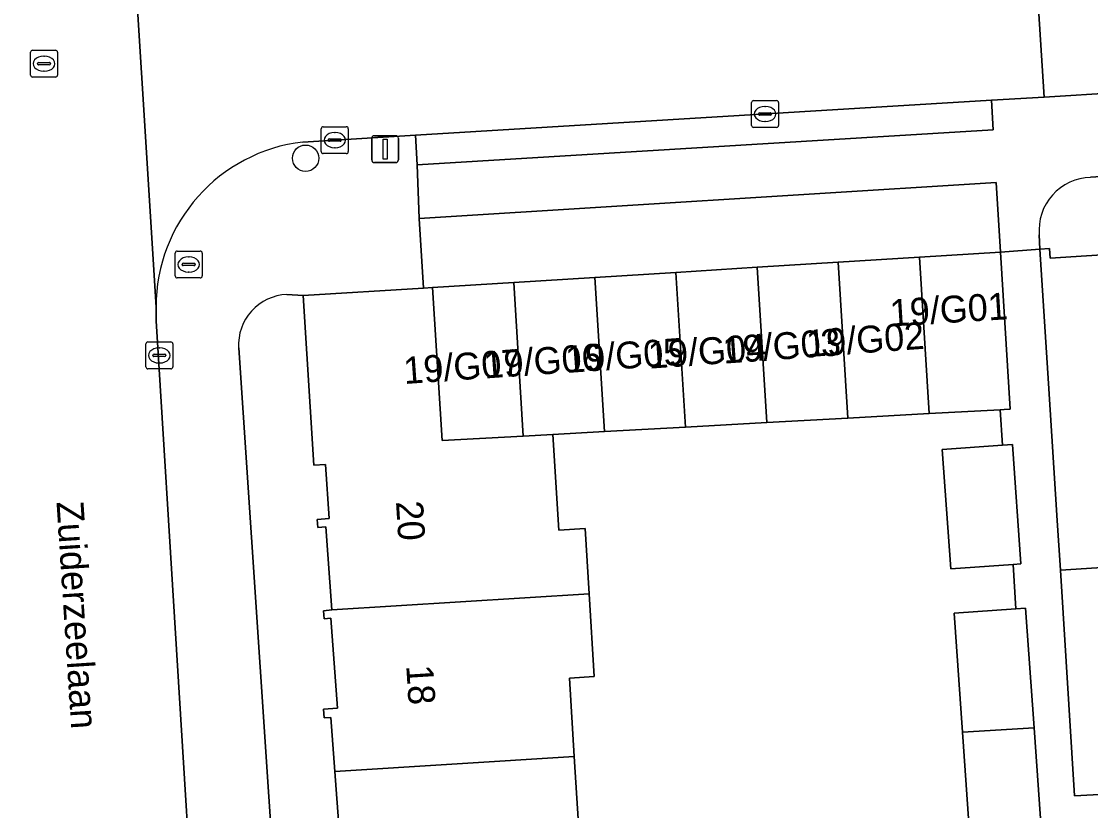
# Model space of a CAD drawing. Extents: x 159680 to 160786, y 387323 to 388340.
# Drawn here: x 160354.58 to 160394.28, y 387603.2 to 387632.5 of the extents above; entities that cross this region are included whole.
import ezdxf

# ---------------------------------------------------------------- set-up
doc = ezdxf.new("R2010")
doc.units = 0
for name, color, linetype in [('IMGEO_Boom', 7, 'Continuous'), ('IMGEO_Brandkraan', 7, 'Continuous'), ('IMGEO_Erf', 7, 'Continuous'), ('IMGEO_Kolk', 7, 'Continuous'), ('IMGEO_Lichtmast', 7, 'Continuous'), ('IMGEO_Openbare_ruimte_label', 7, 'Continuous'), ('IMGEO_Pand', 7, 'Continuous'), ('IMGEO_Pand_nummerreeks', 7, 'Continuous'), ('IMGEO_Parkeervlak_open', 7, 'Continuous'), ('IMGEO_Rijbaan_lokaal_open', 7, 'Continuous'), ('IMGEO_Rioolput', 7, 'Continuous'), ('IMGEO_Voetpad_open', 7, 'Continuous')]:
    doc.layers.add(name, color=color, linetype=linetype)

msp = doc.modelspace()

# ---------------------------------------------------------------- linework, layer by layer
at = {"layer": 'IMGEO_Boom'}
msp.add_circle((160365.137, 387627.42), 0.489, dxfattribs=at)
at = {"layer": 'IMGEO_Brandkraan'}
for p, q in [((160360.297, 387623.049), (160360.297, 387623.901)), ((160360.372, 387623.975), (160361.224, 387623.975)), ((160360.785, 387623.755), (160360.81, 387623.755)), ((160361.298, 387623.901), (160361.298, 387623.049)), ((160360.556, 387623.469), (160360.556, 387623.481)), ((160360.994, 387623.432), (160360.596, 387623.432)), ((160360.599, 387623.518), (160360.997, 387623.518)), ((160361.04, 387623.481), (160361.04, 387623.469)), ((160361.224, 387622.975), (160360.372, 387622.975)), ((160360.808, 387623.195), (160360.783, 387623.195))]:
    msp.add_line(p, q, dxfattribs=at)
for points in [[(160360.297, 387623.049), (160360.297, 387623.901)], [(160360.372, 387623.975), (160361.224, 387623.975)], [(160361.298, 387623.901), (160361.298, 387623.049)], [(160361.224, 387622.975), (160360.372, 387622.975)]]:
    msp.add_lwpolyline(points, dxfattribs=at)
for centre, radius, start, end in [((160360.374, 387623.899), 0.0765, 91.552, 178.448), ((160360.374, 387623.899), 0.0765, 91.552, 178.448), ((160361.222, 387623.899), 0.0765, 1.552, 88.448), ((160361.222, 387623.899), 0.0765, 1.552, 88.448), ((160360.596, 387623.478), 0.0403, 85.8775, 175.7526), ((160360.593, 387623.468), 0.0366, 178.938, 274.7102), ((160360.997, 387623.475), 0.043, 264.8664, 352.4533), ((160361.001, 387623.48), 0.0386, 1.7309, 96.639), ((160360.374, 387623.051), 0.0765, 181.552, 268.448), ((160360.374, 387623.051), 0.0765, 181.552, 268.448), ((160361.222, 387623.051), 0.0765, 271.552, 358.448), ((160361.222, 387623.051), 0.0765, 271.552, 358.448)]:
    msp.add_arc(centre, radius, start, end, dxfattribs=at)
for centre, major_axis, ratio, start_param, end_param in [((160360.784, 387623.475), (-0.387, 0.002), 0.722429, 4.712389, 7.853982), ((160360.809, 387623.475), (-0.39, 0.002), 0.717154, 1.570796, 4.712389)]:
    msp.add_ellipse(centre, major_axis=major_axis, ratio=ratio, start_param=start_param, end_param=end_param, dxfattribs=at)
at = {"layer": 'IMGEO_Erf'}
for points in [[(160450.762, 387630.3), (160394.281, 387626.711)], [(160392.372, 387624.571), (160392.397, 387624.045), (160392.756, 387624.068), (160392.778, 387623.715), (160396.441, 387623.95)], [(160366.825, 387602.172), (160366.152, 387602.122), (160366.126, 387602.47), (160366.379, 387602.488), (160366.219, 387604.654), (160366.071, 387606.658), (160365.823, 387606.64), (160365.799, 387606.966), (160366.325, 387607.005), (160366.079, 387610.341), (160365.829, 387610.323), (160365.807, 387610.619), (160366.115, 387610.659), (160365.888, 387613.737), (160365.589, 387613.715), (160365.567, 387614.011), (160366.006, 387614.038), (160365.88, 387616.054), (160365.44, 387616.026), (160365.048, 387622.323), (160364.438, 387622.36)], [(160362.652, 387620.377), (160365.189, 387582.419)], [(160389.886, 387600.95), (160389.526, 387606.106), (160389.216, 387610.528), (160391.507, 387610.689), (160391.404, 387612.337), (160389.087, 387612.171), (160388.768, 387616.607), (160391.005, 387616.767), (160390.921, 387618.082), (160388.286, 387617.937), (160385.272, 387617.771), (160382.258, 387617.605), (160379.245, 387617.439), (160376.231, 387617.272), (160374.317, 387617.167), (160374.538, 387613.607), (160375.515, 387613.667), (160375.665, 387611.253), (160375.856, 387608.173), (160374.931, 387608.116), (160375.111, 387605.208), (160375.327, 387601.736)], [(160399.331, 387612.517), (160393.162, 387612.12), (160393.683, 387603.743), (160395.288, 387603.832)]]:
    msp.add_lwpolyline(points, dxfattribs=at)
for centre, radius, start, end in [((160394.331, 387624.745), 1.966, 91.4439, 185.0866), ((160364.515, 387620.495), 1.867, 92.3748, 183.6093)]:
    msp.add_arc(centre, radius, start, end, dxfattribs=at)
at = {"layer": 'IMGEO_Kolk'}
for p, q in [((160381.695, 387628.636), (160381.695, 387629.488)), ((160381.77, 387629.562), (160382.622, 387629.562)), ((160382.183, 387629.342), (160382.208, 387629.342)), ((160382.696, 387629.488), (160382.696, 387628.636)), ((160381.954, 387629.056), (160381.954, 387629.068)), ((160382.392, 387629.019), (160381.994, 387629.019)), ((160381.997, 387629.105), (160382.395, 387629.105)), ((160382.438, 387629.068), (160382.438, 387629.056)), ((160365.72, 387627.665), (160365.72, 387628.517)), ((160365.795, 387628.591), (160366.647, 387628.591)), ((160366.721, 387628.517), (160366.721, 387627.665)), ((160382.622, 387628.562), (160381.77, 387628.562)), ((160382.206, 387628.782), (160382.181, 387628.782)), ((160365.979, 387628.085), (160365.979, 387628.097)), ((160366.022, 387628.134), (160366.42, 387628.134)), ((160366.208, 387628.371), (160366.233, 387628.371)), ((160366.463, 387628.097), (160366.463, 387628.085)), ((160366.417, 387628.048), (160366.019, 387628.048)), ((160366.231, 387627.811), (160366.206, 387627.811)), ((160366.647, 387627.591), (160365.795, 387627.591)), ((160359.282, 387620.599), (160360.134, 387620.599)), ((160359.207, 387619.673), (160359.207, 387620.525)), ((160359.695, 387620.379), (160359.72, 387620.379)), ((160360.208, 387620.525), (160360.208, 387619.673)), ((160359.466, 387620.093), (160359.466, 387620.105)), ((160359.904, 387620.056), (160359.506, 387620.056)), ((160359.509, 387620.142), (160359.907, 387620.142)), ((160359.718, 387619.819), (160359.693, 387619.819)), ((160359.95, 387620.105), (160359.95, 387620.093)), ((160360.134, 387619.599), (160359.282, 387619.599))]:
    msp.add_line(p, q, dxfattribs=at)
for points in [[(160381.695, 387628.636), (160381.695, 387629.488)], [(160381.77, 387629.562), (160382.622, 387629.562)], [(160382.696, 387629.488), (160382.696, 387628.636)], [(160365.72, 387627.665), (160365.72, 387628.517)], [(160365.795, 387628.591), (160366.647, 387628.591)], [(160366.721, 387628.517), (160366.721, 387627.665)], [(160382.622, 387628.562), (160381.77, 387628.562)], [(160366.647, 387627.591), (160365.795, 387627.591)], [(160359.282, 387620.599), (160360.134, 387620.599)], [(160359.207, 387619.673), (160359.207, 387620.525)], [(160360.208, 387620.525), (160360.208, 387619.673)], [(160360.134, 387619.599), (160359.282, 387619.599)]]:
    msp.add_lwpolyline(points, dxfattribs=at)
for centre, radius, start, end in [((160381.772, 387629.486), 0.0765, 91.552, 178.448), ((160381.772, 387629.486), 0.0765, 91.552, 178.448), ((160382.62, 387629.486), 0.0765, 1.552, 88.448), ((160382.62, 387629.486), 0.0765, 1.552, 88.448), ((160381.994, 387629.065), 0.0403, 85.8775, 175.7526), ((160381.991, 387629.055), 0.0366, 178.938, 274.7102), ((160382.395, 387629.062), 0.043, 264.8664, 352.4533), ((160382.399, 387629.067), 0.0386, 1.7309, 96.639), ((160365.797, 387628.515), 0.0765, 91.552, 178.448), ((160365.797, 387628.515), 0.0765, 91.552, 178.448), ((160366.645, 387628.515), 0.0765, 1.552, 88.448), ((160366.645, 387628.515), 0.0765, 1.552, 88.448), ((160381.772, 387628.638), 0.0765, 181.552, 268.448), ((160381.772, 387628.638), 0.0765, 181.552, 268.448), ((160382.62, 387628.638), 0.0765, 271.552, 358.448), ((160382.62, 387628.638), 0.0765, 271.552, 358.448), ((160366.019, 387628.094), 0.0403, 85.8775, 175.7526), ((160366.424, 387628.096), 0.0386, 1.7309, 96.639), ((160366.016, 387628.084), 0.0366, 178.938, 274.7102), ((160366.42, 387628.091), 0.043, 264.8664, 352.4533), ((160365.797, 387627.667), 0.0765, 181.552, 268.448), ((160365.797, 387627.667), 0.0765, 181.552, 268.448), ((160366.645, 387627.667), 0.0765, 271.552, 358.448), ((160366.645, 387627.667), 0.0765, 271.552, 358.448), ((160359.284, 387620.523), 0.0765, 91.552, 178.448), ((160359.284, 387620.523), 0.0765, 91.552, 178.448), ((160360.132, 387620.523), 0.0765, 1.552, 88.448), ((160360.132, 387620.523), 0.0765, 1.552, 88.448), ((160359.506, 387620.102), 0.0403, 85.8775, 175.7526), ((160359.503, 387620.092), 0.0366, 178.938, 274.7102), ((160359.907, 387620.099), 0.043, 264.8664, 352.4533), ((160359.911, 387620.104), 0.0386, 1.7309, 96.639), ((160359.284, 387619.675), 0.0765, 181.552, 268.448), ((160359.284, 387619.675), 0.0765, 181.552, 268.448), ((160360.132, 387619.675), 0.0765, 271.552, 358.448), ((160360.132, 387619.675), 0.0765, 271.552, 358.448)]:
    msp.add_arc(centre, radius, start, end, dxfattribs=at)
for centre, major_axis, ratio, start_param, end_param in [((160382.182, 387629.062), (-0.387, 0.002), 0.722429, 4.712389, 7.853982), ((160382.207, 387629.062), (-0.39, 0.002), 0.717154, 1.570796, 4.712389), ((160366.207, 387628.091), (-0.387, 0.002), 0.722429, 4.712389, 7.853982), ((160366.232, 387628.091), (-0.39, 0.002), 0.717154, 1.570796, 4.712389), ((160359.694, 387620.099), (-0.387, 0.002), 0.722429, 4.712389, 7.853982), ((160359.719, 387620.099), (-0.39, 0.002), 0.717154, 1.570796, 4.712389)]:
    msp.add_ellipse(centre, major_axis=major_axis, ratio=ratio, start_param=start_param, end_param=end_param, dxfattribs=at)
at = {"layer": 'IMGEO_Lichtmast'}
for p, q in [((160367.592, 387627.357), (160367.592, 387628.157)), ((160367.592, 387628.157), (160367.592, 387627.357)), ((160367.692, 387628.257), (160368.482, 387628.257)), ((160368.482, 387628.257), (160367.692, 387628.257)), ((160368.582, 387628.157), (160368.582, 387627.357)), ((160368.582, 387627.357), (160368.582, 387628.157)), ((160368.482, 387627.257), (160367.692, 387627.257)), ((160367.692, 387627.257), (160368.482, 387627.257))]:
    msp.add_line(p, q, dxfattribs=at)
msp.add_lwpolyline([(160368.012, 387628.132), (160368.162, 387628.132), (160368.162, 387627.382), (160368.012, 387627.382), (160368.012, 387628.132)], dxfattribs=at)
for centre, start, end in [((160367.692, 387628.157), 90, 180), ((160367.692, 387628.157), 90, 180), ((160368.482, 387628.157), 0, 90), ((160368.482, 387628.157), 360, 90), ((160367.692, 387627.357), 180, 270), ((160367.692, 387627.357), 180, 270), ((160368.482, 387627.357), 270, 0), ((160368.482, 387627.357), 270, 0)]:
    msp.add_arc(centre, 0.1, start, end, dxfattribs=at)
at = {"layer": 'IMGEO_Pand'}
for points in [[(160398.579, 387624.373), (160396.697, 387624.252), (160396.682, 387624.483), (160396.408, 387624.466), (160396.441, 387623.95), (160392.778, 387623.715), (160392.756, 387624.068), (160392.397, 387624.045), (160392.717, 387619.056), (160393.043, 387613.974), (160393.162, 387612.12), (160399.331, 387612.517), (160399.166, 387615.284)], [(160388.286, 387617.937), (160387.925, 387623.744), (160384.913, 387623.557), (160385.272, 387617.771)], [(160390.938, 387623.931), (160387.925, 387623.744), (160388.286, 387617.937), (160390.921, 387618.082), (160391.071, 387618.09), (160391.3, 387618.103)], [(160382.258, 387617.605), (160381.9, 387623.37), (160378.888, 387623.182), (160379.245, 387617.439)], [(160385.272, 387617.771), (160384.913, 387623.557), (160381.9, 387623.37), (160382.258, 387617.605)], [(160376.231, 387617.272), (160375.875, 387622.995), (160372.863, 387622.808), (160373.217, 387617.106), (160374.317, 387617.167)], [(160379.245, 387617.439), (160378.888, 387623.182), (160375.875, 387622.995), (160376.231, 387617.272)], [(160365.048, 387622.323), (160365.44, 387616.026), (160365.88, 387616.054), (160366.006, 387614.038), (160365.567, 387614.011), (160365.589, 387613.715), (160365.888, 387613.737), (160366.115, 387610.659), (160375.665, 387611.253), (160375.515, 387613.667), (160374.538, 387613.607), (160374.317, 387617.167), (160373.217, 387617.106), (160370.205, 387616.94), (160369.85, 387622.621), (160369.513, 387622.6)], [(160369.85, 387622.621), (160370.205, 387616.94), (160373.217, 387617.106), (160372.863, 387622.808)], [(160391.005, 387616.767), (160388.768, 387616.607), (160389.087, 387612.171), (160391.404, 387612.337), (160391.695, 387612.358), (160391.377, 387616.794)], [(160375.111, 387605.208), (160374.931, 387608.116), (160375.856, 387608.173), (160375.665, 387611.253), (160366.115, 387610.659), (160365.807, 387610.619), (160365.829, 387610.323), (160366.079, 387610.341), (160366.325, 387607.005), (160365.799, 387606.966), (160365.823, 387606.64), (160366.071, 387606.658), (160366.219, 387604.654)], [(160391.869, 387610.714), (160391.507, 387610.689), (160389.216, 387610.528), (160389.526, 387606.106), (160392.18, 387606.271)], [(160392.18, 387606.271), (160389.526, 387606.106), (160389.886, 387600.95), (160392.181, 387601.111), (160392.539, 387601.136)], [(160376.284, 387601.796), (160375.327, 387601.736), (160375.111, 387605.208), (160366.219, 387604.654), (160366.379, 387602.488), (160366.126, 387602.47), (160366.152, 387602.122), (160366.825, 387602.172), (160367.057, 387598.696), (160376.44, 387599.28)]]:
    msp.add_lwpolyline(points, close=True, dxfattribs=at)
at = {"layer": 'IMGEO_Parkeervlak_open'}
msp.add_lwpolyline([(160369.85, 387622.621), (160372.863, 387622.808), (160375.875, 387622.995), (160378.888, 387623.182), (160381.9, 387623.37), (160384.913, 387623.557), (160387.925, 387623.744), (160390.938, 387623.931), (160390.777, 387626.518), (160369.351, 387625.187), (160369.513, 387622.6)], close=True, dxfattribs=at)
at = {"layer": 'IMGEO_Rijbaan_lokaal_open'}
for points in [[(160348.492, 387681.386), (160349.163, 387671.503), (160349.552, 387665.446), (160350.062, 387657.509), (160350.161, 387655.978), (160350.409, 387652.167), (160350.468, 387651.257), (160350.848, 387645.391), (160351.501, 387635.331), (160351.815, 387630.434), (160352.171, 387624.873), (160352.64, 387617.54), (160353.934, 387596.499), (160353.934, 387596.497), (160361.1, 387596.976), (160359.588, 387621.379), (160359.584, 387621.896), (160358.496, 387639.308)], [(160358.496, 387639.308), (160359.584, 387621.896)], [(160365.038, 387628.021), (160369.22, 387628.274), (160390.606, 387629.57), (160392.558, 387629.688), (160392.113, 387636.668)]]:
    msp.add_lwpolyline(points, dxfattribs=at)
msp.add_lwpolyline([(160392.558, 387629.688), (160395.312, 387629.855), (160394.868, 387636.835), (160392.113, 387636.668)], close=True, dxfattribs=at)
msp.add_arc((160365.745, 387621.901), 6.161, 96.5875, 180.0456, dxfattribs=at)
at = {"layer": 'IMGEO_Rioolput'}
for p, q in [((160354.925, 387630.504), (160354.925, 387631.356)), ((160355, 387631.43), (160355.852, 387631.43)), ((160355.926, 387631.356), (160355.926, 387630.504)), ((160355.184, 387630.924), (160355.184, 387630.936)), ((160355.622, 387630.887), (160355.224, 387630.887)), ((160355.227, 387630.973), (160355.625, 387630.973)), ((160355.413, 387631.21), (160355.438, 387631.21)), ((160355.668, 387630.936), (160355.668, 387630.924)), ((160355.436, 387630.65), (160355.411, 387630.65)), ((160355.852, 387630.43), (160355, 387630.43))]:
    msp.add_line(p, q, dxfattribs=at)
for points in [[(160354.925, 387630.504), (160354.925, 387631.356)], [(160355, 387631.43), (160355.852, 387631.43)], [(160355.926, 387631.356), (160355.926, 387630.504)], [(160355.852, 387630.43), (160355, 387630.43)]]:
    msp.add_lwpolyline(points, dxfattribs=at)
for centre, radius, start, end in [((160355.002, 387631.354), 0.0765, 91.552, 178.448), ((160355.002, 387631.354), 0.0765, 91.552, 178.448), ((160355.85, 387631.354), 0.0765, 1.552, 88.448), ((160355.85, 387631.354), 0.0765, 1.552, 88.448), ((160355.224, 387630.933), 0.0403, 85.8775, 175.7526), ((160355.221, 387630.923), 0.0366, 178.938, 274.7102), ((160355.625, 387630.93), 0.043, 264.8664, 352.4533), ((160355.629, 387630.935), 0.0386, 1.7309, 96.639), ((160355.002, 387630.506), 0.0765, 181.552, 268.448), ((160355.002, 387630.506), 0.0765, 181.552, 268.448), ((160355.85, 387630.506), 0.0765, 271.552, 358.448), ((160355.85, 387630.506), 0.0765, 271.552, 358.448)]:
    msp.add_arc(centre, radius, start, end, dxfattribs=at)
for centre, major_axis, ratio, start_param, end_param in [((160355.412, 387630.93), (-0.387, 0.002), 0.722429, 4.712389, 7.853982), ((160355.437, 387630.93), (-0.39, 0.002), 0.717154, 1.570796, 4.712389)]:
    msp.add_ellipse(centre, major_axis=major_axis, ratio=ratio, start_param=start_param, end_param=end_param, dxfattribs=at)
at = {"layer": 'IMGEO_Voetpad_open'}
for points in [[(160496.056, 387636.345), (160492.821, 387636.144), (160481.961, 387635.497), (160475.236, 387635.058), (160475.298, 387633.96), (160453.647, 387632.526), (160453.585, 387633.624), (160439.904, 387632.697), (160437.161, 387632.511), (160434.34, 387632.32), (160398.834, 387630.068), (160395.312, 387629.855), (160392.558, 387629.688), (160390.606, 387629.57), (160390.661, 387628.473), (160369.275, 387627.177), (160369.351, 387625.187), (160390.777, 387626.518), (160390.938, 387623.931), (160392.397, 387624.045), (160392.372, 387624.571)], [(160394.281, 387626.711), (160450.762, 387630.3)], [(160369.351, 387625.187), (160369.275, 387627.177), (160369.22, 387628.274), (160365.038, 387628.021)], [(160364.438, 387622.36), (160365.048, 387622.323), (160369.513, 387622.6), (160369.351, 387625.187)], [(160395.288, 387603.832), (160393.683, 387603.743), (160393.162, 387612.12), (160393.043, 387613.974), (160392.717, 387619.056), (160392.397, 387624.045), (160390.938, 387623.931), (160391.3, 387618.103), (160391.071, 387618.09), (160390.921, 387618.082), (160391.005, 387616.767), (160391.377, 387616.794), (160391.695, 387612.358), (160391.404, 387612.337), (160391.507, 387610.689), (160391.869, 387610.714), (160392.18, 387606.271), (160392.539, 387601.136)], [(160359.584, 387621.896), (160359.588, 387621.379), (160361.1, 387596.976), (160361.101, 387596.956), (160361.266, 387594.283), (160361.267, 387594.262), (160362.1, 387580.812), (160362.209, 387579.871)], [(160365.189, 387582.419), (160362.652, 387620.377)]]:
    msp.add_lwpolyline(points, dxfattribs=at)
msp.add_lwpolyline([(160369.22, 387628.274), (160369.275, 387627.177), (160390.661, 387628.473), (160390.606, 387629.57)], close=True, dxfattribs=at)
for centre, radius, start, end in [((160365.745, 387621.901), 6.161, 96.5875, 180.0456), ((160394.331, 387624.745), 1.966, 91.4439, 185.0866), ((160364.515, 387620.495), 1.867, 92.3748, 183.6093)]:
    msp.add_arc(centre, radius, start, end, dxfattribs=at)

# ---------------------------------------------------------------- texts
at = {"layer": 'IMGEO_Openbare_ruimte_label'}
msp.add_text('Zuiderzeelaan', height=1, rotation=273.7264, dxfattribs=at).set_placement((160355.888, 387614.662))
at = {"layer": 'IMGEO_Pand_nummerreeks'}
for s, rotation, p in [('19/G01', 3.5523, (160386.856, 387621.172)), ('19/G02', 4.0935, (160383.761, 387620.035)), ('19/G03', 4.0935, (160380.658, 387619.792)), ('19/G06', 4.0935, (160371.782, 387619.24)), ('19/G05', 4.0935, (160374.816, 387619.445)), ('19/G04', 4.0935, (160377.887, 387619.605)), ('19/G07', 4.0935, (160368.804, 387619.035)), ('20', 273.5763, (160368.491, 387614.675)), ('18', 273.5763, (160368.872, 387608.582))]:
    msp.add_text(s, height=1, rotation=rotation, dxfattribs=at).set_placement(p)

doc.saveas('drawing.dxf')
